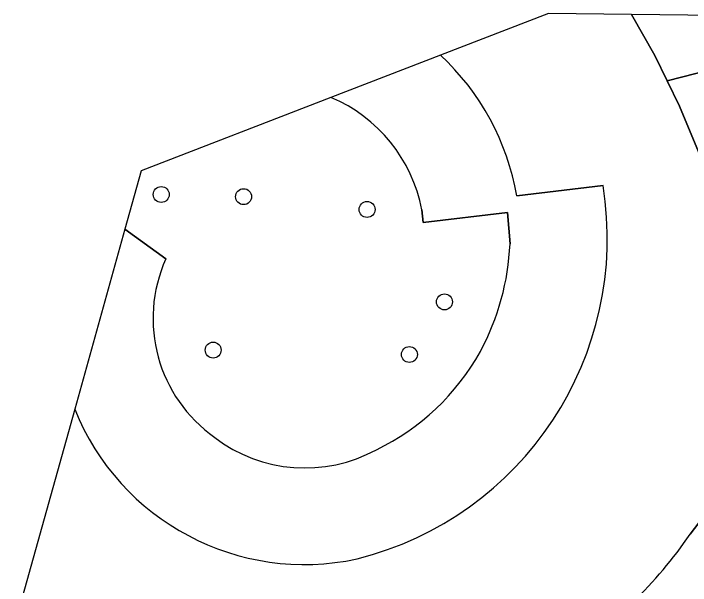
# Model space of a CAD drawing. Extents: x 157793 to 159380, y 380877 to 382313.
# Drawn here: x 158828.64 to 158870.11, y 382008.29 to 382043.33 of the extents above; entities that cross this region are included whole.
import ezdxf

# ---------------------------------------------------------------- set-up
doc = ezdxf.new("R2010")
doc.units = 0
for name, color, linetype in [('IMGEO_Berm_groen', 7, 'Continuous'), ('IMGEO_Boom', 7, 'Continuous'), ('IMGEO_Rijbaan_regionaal_open', 7, 'Continuous'), ('IMGEO_Verkeerseiland_gesloten', 7, 'Continuous'), ('IMGEO_Verkeerseiland_groen', 7, 'Continuous')]:
    doc.layers.add(name, color=color, linetype=linetype)

msp = doc.modelspace()

# ---------------------------------------------------------------- linework, layer by layer
at = {"layer": 'IMGEO_Berm_groen'}
msp.add_lwpolyline([(158872.474, 382014.549), (158870.085, 382011.426)], dxfattribs=at)
msp.add_arc((158848.034, 382026.448), 26.682, 314.014, 325.7368, dxfattribs=at)
at = {"layer": 'IMGEO_Boom'}
for centre in [(158837.692, 382032.245), (158842.737, 382032.112), (158850.3, 382031.327), (158855.043, 382025.666), (158840.873, 382022.714), (158852.892, 382022.441)]:
    msp.add_circle(centre, 0.489, dxfattribs=at)
at = {"layer": 'IMGEO_Rijbaan_regionaal_open'}
for points in [[(158870.085, 382011.426), (158872.474, 382014.549), (158871.958, 382015.005), (158872.289, 382022.958), (158872.091, 382024.688), (158871.258, 382031.959), (158870.702, 382034.62), (158869.441, 382037.666), (158868.69, 382039.208), (158867.93, 382040.769), (158866.503, 382043.275), (158861.408, 382043.333), (158854.801, 382040.782)], [(158883.773, 382043.079), (158866.503, 382043.275), (158867.93, 382040.769), (158868.69, 382039.208), (158883.773, 382043.079)], [(158895.512, 382042.945), (158883.773, 382043.079), (158868.69, 382039.208), (158869.441, 382037.666), (158870.702, 382034.62)], [(158859.469, 382032.168), (158864.759, 382032.787)], [(158832.389, 382019.096), (158828.643, 382005.655)]]:
    msp.add_lwpolyline(points, dxfattribs=at)
for centre, radius, start, end in [((158844.299, 382029.519), 15.4, 9.905, 47.0016), ((158844.772, 382029.562), 20.246, 284.0417, 9.1665), ((158846.462, 382024.736), 15.162, 201.8405, 282.2696), ((158848.034, 382026.448), 26.682, 314.014, 325.7368)]:
    msp.add_arc(centre, radius, start, end, dxfattribs=at)
at = {"layer": 'IMGEO_Verkeerseiland_gesloten'}
for points in [[(158854.801, 382040.782), (158848.091, 382038.191)], [(158864.759, 382032.787), (158859.469, 382032.168)], [(158853.661, 382031.315), (158853.742, 382030.528), (158858.906, 382031.138), (158859.057, 382029.23)], [(158837.97, 382028.296), (158835.458, 382030.111), (158832.389, 382019.096)]]:
    msp.add_lwpolyline(points, dxfattribs=at)
for centre, radius, start, end in [((158844.299, 382029.519), 15.4, 9.905, 47.0016), ((158844.426, 382029.528), 9.406, 10.9518, 67.0691), ((158844.772, 382029.562), 20.246, 284.0417, 9.1665), ((158843.761, 382029.883), 15.31, 331.692, 357.5542), ((158846.109, 382024.646), 8.92, 155.8456, 234.7975), ((158844.576, 382029.643), 14.48, 295.7826, 330.9981), ((158846.462, 382024.736), 15.162, 201.8405, 282.2696), ((158846.5, 382024.617), 9.128, 232.6864, 298.6321)]:
    msp.add_arc(centre, radius, start, end, dxfattribs=at)
at = {"layer": 'IMGEO_Verkeerseiland_groen'}
for points in [[(158848.091, 382038.191), (158836.458, 382033.699), (158835.458, 382030.111)], [(158859.057, 382029.23), (158858.906, 382031.138), (158853.742, 382030.528), (158853.661, 382031.315)], [(158835.458, 382030.111), (158837.97, 382028.296)]]:
    msp.add_lwpolyline(points, dxfattribs=at)
for centre, radius, start, end in [((158844.426, 382029.528), 9.406, 10.9518, 67.0691), ((158843.761, 382029.883), 15.31, 331.692, 357.5542), ((158846.109, 382024.646), 8.92, 155.8456, 234.7975), ((158844.576, 382029.643), 14.48, 295.7826, 330.9981), ((158846.5, 382024.617), 9.128, 232.6864, 298.6321)]:
    msp.add_arc(centre, radius, start, end, dxfattribs=at)

doc.saveas('drawing.dxf')
